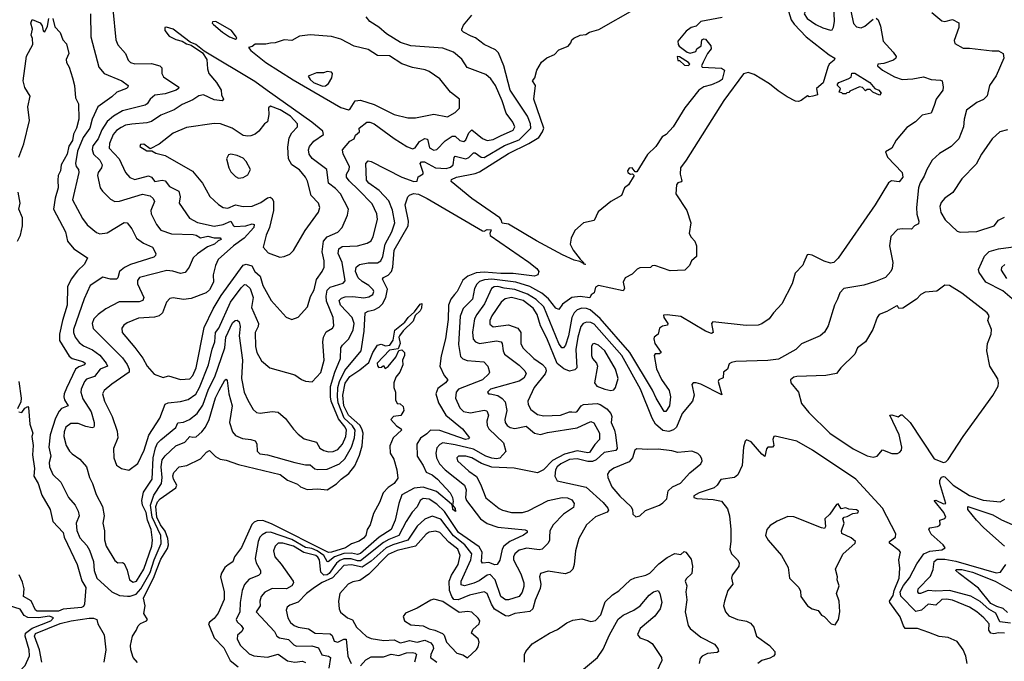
# Model space of a CAD drawing. Extents: x 1552294 to 1694791, y 811929 to 917222.
# Tile 311 of 643: x 1604141 to 1610594, y 903370 to 907577. Entities that reach past the tile are written whole.
import ezdxf

# ---------------------------------------------------------------- set-up
doc = ezdxf.new("R2010")
doc.units = 0

msp = doc.modelspace()

# ---------------------------------------------------------------- linework, layer by layer
at = {"layer": '0CON10XD'}
for points in [[(1609455, 907508.6), (1609465, 907510.8), (1609475, 907528.8), (1609480.2, 907565), (1609477.6, 907675), (1609457.8, 907825), (1609445, 907866.7), (1609435, 907852.5), (1609428.9, 907785), (1609417.3, 907752.8), (1609375, 907698.9), (1609302.5, 907655), (1609282, 907615), (1609301.4, 907585), (1609359.2, 907545), (1609405, 907524.4), (1609455, 907508.6)], [(1609559.6, 907765), (1609605, 907551.9), (1609625, 907529.4), (1609655, 907524.4), (1609680, 907535), (1609735, 907580)], [(1609171, 907661), (1609196.6, 907576.6), (1609216.5, 907546.5), (1609294.8, 907464.8), (1609446.6, 907346.6), (1609482.5, 907325), (1609479.3, 907310.7), (1609446.7, 907285), (1609436.7, 907265), (1609406.1, 907163.9), (1609363.3, 907125), (1609370, 907085), (1609340, 907075), (1609315, 907070), (1609305, 907076.7), (1609261.9, 907048.1), (1609245, 907041.5), (1609225, 907043.5), (1609171.4, 907071.4), (1609110.8, 907110.8), (1609055, 907157.1), (1608955, 907216.9), (1608915, 907231.5), (1608885, 907221.5), (1608755, 907047.2), (1608509, 906655), (1608472, 906605), (1608468.6, 906565), (1608479.5, 906520.5), (1608476.1, 906513.9), (1608455, 906506.7), (1608446.1, 906493.9), (1608441.4, 906435), (1608514.2, 906325), (1608540, 906245), (1608529.4, 906175), (1608541.1, 906151.1), (1608566, 906125), (1608576.7, 906095), (1608577.5, 906025), (1608543.6, 905996.4), (1608530, 905965), (1608500, 905935), (1608405, 905930), (1608303.9, 905966.1), (1608286.4, 905963.6), (1608275, 905951.2), (1608205, 905950), (1608187.7, 905942.3), (1608155, 905908.8), (1608110, 905885), (1608096, 905855), (1608105.5, 905815), (1608095, 905799.6), (1607935, 905833.8), (1607915, 905822.5), (1607906.2, 905785), (1607886, 905774), (1607877, 905753), (1607815, 905762.2), (1607758.9, 905755), (1607698.5, 905711.5), (1607675, 905677.1), (1607655, 905684.5), (1607607.6, 905747.6), (1607563, 905783), (1607485, 905828), (1607393.5, 905855), (1607235, 905874.7), (1607187.7, 905872.3), (1607155, 905859.8), (1607136.4, 905843.6), (1607121.3, 905815), (1607109.2, 905745), (1607046.8, 905683.2), (1607027, 905633), (1607017.8, 905447.8), (1607029.6, 905369.6), (1607045, 905353.8), (1607073.1, 905343.1), (1607183, 905333), (1607208.5, 905305), (1607218.8, 905265), (1607215, 905254.4), (1607174.4, 905215), (1607017.5, 905155), (1607002.2, 905135), (1606997.6, 905095), (1607025, 905032.5), (1607049, 905009), (1607095, 904999.5), (1607185, 905016.6), (1607202.8, 905012.8), (1607212.4, 904985), (1607202.9, 904945), (1607205, 904916.7), (1607215.3, 904895), (1607311.9, 904801.9), (1607326, 904745), (1607287.7, 904702.3), (1607265, 904697.3), (1607235, 904702.7), (1607195, 904715.1), (1607115, 904761.9), (1606995, 904790.3), (1606915, 904801.6), (1606895, 904792.7), (1606875, 904770), (1606868, 904735), (1606872.3, 904705), (1606891.9, 904665), (1606929.2, 904625), (1607056, 904526), (1607066.8, 904495), (1607062.9, 904445), (1607068.3, 904425), (1607161.2, 904305), (1607205, 904274.2), (1607275, 904249.7), (1607452.9, 904232.9), (1607466.2, 904225), (1607466.2, 904215), (1607442.2, 904197.8), (1607353.2, 904156.8), (1607313.8, 904126.2), (1607302.9, 904105), (1607287.3, 904032.7), (1607270, 904005), (1607255, 904003.3), (1607215, 904018.1), (1607173.3, 904013.3), (1607167.7, 904025), (1607171.1, 904085), (1607151.8, 904121.8), (1607017.8, 904215), (1606925, 904352.4), (1606875, 904401.2), (1606825, 904433.8), (1606785, 904438.1), (1606765, 904424.5), (1606746, 904384), (1606712.8, 904347.2), (1606673, 904287), (1606625.7, 904194.3), (1606560.2, 904169.8), (1606525, 904149.5), (1606375, 904029), (1606355, 904028.7), (1606312.4, 904042.4), (1606265, 904042.4), (1606238.2, 904031.8), (1606216.9, 904013.1), (1606168.6, 903945), (1606155, 903936.3), (1606135, 903935.1), (1606114.4, 903954.4), (1606105.1, 904035), (1606095, 904054.1), (1606081.1, 904065), (1606003.6, 904083.6), (1605934.8, 904125), (1605865, 904145.7), (1605834.8, 904145.2), (1605814.6, 904125), (1605804, 904095), (1605812.5, 904055), (1605855, 904007.7), (1605933.8, 903895), (1605935.3, 903885), (1605923.5, 903865), (1605889.2, 903845), (1605795, 903847.5), (1605746.5, 903823.5), (1605722.7, 903795), (1605714.7, 903765), (1605716.3, 903733.7), (1605690.5, 903695), (1605810.5, 903565), (1605825.5, 903535), (1605844, 903525), (1605903, 903513), (1605938.1, 903478.1), (1605955, 903470.4), (1606055, 903472.1), (1606098.2, 903458.2), (1606122, 903412), (1606164.3, 903404.3), (1606178.2, 903395), (1606166.3, 903325)], [(1604604.5, 907615), (1604606.9, 907465), (1604659.5, 907265), (1604695, 907224.5), (1604810.8, 907175), (1604850.8, 907145), (1604850, 907135), (1604840, 907125), (1604778, 907102), (1604745, 907071.2), (1604652.8, 907005), (1604614.7, 906925), (1604600.2, 906865), (1604556.1, 906805), (1604519.8, 906715), (1604506.5, 906635), (1604511.2, 906615), (1604526.4, 906595), (1604528.2, 906575), (1604487.1, 906395), (1604552.9, 906272.9), (1604582, 906232), (1604645, 906180.6), (1604665, 906172.1), (1604715, 906178.5), (1604825, 906246.7), (1604845, 906245.7), (1604875, 906205.7), (1604905.3, 906145.3), (1604951.5, 906111.5), (1605010.4, 906085), (1605032.1, 906045), (1605029.8, 906030.2), (1605019.3, 906020.7), (1604868, 905972), (1604827.7, 905952.3), (1604794.6, 905925), (1604783.8, 905885), (1604775, 905875.5), (1604735, 905876.6), (1604685, 905888), (1604602.5, 905835), (1604562.5, 905747.5), (1604494.2, 905545), (1604492.4, 905525), (1604503.9, 905495), (1604530.8, 905460.8), (1604559.3, 905439.3), (1604617.8, 905412.2), (1604665, 905377.3), (1604708.2, 905325), (1604716.1, 905305), (1604668.2, 905285), (1604631.6, 905238.4), (1604579.5, 905220.5), (1604564.6, 905205), (1604542.6, 905155), (1604541.9, 905135), (1604555, 905090.6), (1604608.4, 905005), (1604628.4, 904935), (1604628.9, 904911.1), (1604625, 904902.9), (1604615, 904900.9), (1604575, 904909.4), (1604525, 904929.7), (1604475, 904930.4), (1604443.5, 904905), (1604432.4, 904875), (1604430.7, 904845), (1604444.7, 904784.7), (1604467.7, 904747.7), (1604485, 904729.5), (1604535, 904696.5), (1604578.5, 904645), (1604597.8, 904575), (1604617.1, 904537.1), (1604640.9, 904465), (1604682.5, 904385), (1604693.8, 904325), (1604685.5, 904275), (1604696, 904225), (1604697.6, 904167.6), (1604706.5, 904125), (1604765, 904030.8), (1604785, 904015.8), (1604815, 904017.1), (1604825, 904010.6), (1604845, 903968.1), (1604861.4, 903905), (1604885, 903890.2), (1604906.1, 903895), (1604953.5, 903975), (1605007.8, 904125), (1605010.3, 904165), (1605001.8, 904235), (1604978.7, 904295), (1604968.8, 904345), (1604946.1, 904395), (1604942.1, 904425), (1604951.6, 904478.4), (1605008.4, 904565), (1605015.4, 904705), (1605029.8, 904770.2), (1605045, 904800.4), (1605065, 904823.2), (1605165, 904902.9), (1605176.2, 904933.8), (1605215, 904937.2), (1605254.2, 904955), (1605304.5, 904995.5), (1605341.3, 905048.7), (1605378.7, 905155), (1605419.7, 905235), (1605485.4, 905424.6), (1605491.2, 905495), (1605535, 905590), (1605552.5, 905605), (1605565, 905607.2), (1605579.7, 905595), (1605586.7, 905565), (1605578.5, 905505), (1605601.4, 905345), (1605595.3, 905225), (1605612.4, 905135), (1605635, 905082.9), (1605670.9, 905020.9), (1605692.6, 905002.6), (1605717.9, 904997.9), (1605795, 905008.5), (1605835, 905003.1), (1605882, 904962), (1605935, 904892.5), (1605965, 904858.6), (1606005, 904828.9), (1606085, 904807.7), (1606108.3, 904768.3), (1606135, 904753.1), (1606165, 904744.1), (1606195, 904745.3), (1606225, 904758.7), (1606257, 904795), (1606277.7, 904845), (1606282.1, 904885), (1606274, 904905), (1606230.9, 904960.9), (1606183.1, 905075), (1606176.9, 905105), (1606177.6, 905172.4), (1606206.1, 905265), (1606243.9, 905355), (1606245.3, 905425), (1606256.1, 905443.9), (1606296.9, 905485), (1606326.3, 905543.7), (1606333.8, 905585), (1606319.5, 905625), (1606242.7, 905705), (1606234.7, 905735), (1606249, 905751), (1606275, 905759), (1606325, 905761), (1606396.4, 905753.6), (1606429.8, 905760.2), (1606455, 905775.7), (1606461.5, 905795), (1606457.5, 905805), (1606429.7, 905835), (1606385, 905859.4), (1606358.4, 905885), (1606342.3, 905925), (1606345, 905953.8), (1606368.1, 905971.9), (1606425, 905981.8), (1606485, 905982.6), (1606507.7, 905995), (1606521.1, 906025), (1606535.4, 906104.6), (1606579.6, 906185), (1606600.2, 906245), (1606585, 906327.5), (1606559.6, 906389.6), (1606497, 906457), (1606430, 906505), (1606413.5, 906525), (1606409.3, 906635), (1606425, 906651.6), (1606445, 906648.1), (1606645, 906544.8), (1606725, 906515.6), (1606745, 906518.8), (1606752.7, 906547.3), (1606784.1, 906565.9), (1606785.8, 906575), (1606765.8, 906635), (1606773.3, 906645), (1606794.5, 906645.5), (1606865, 906605.7), (1606935, 906601.6), (1606965, 906609.5), (1606982.5, 906625), (1606987.7, 906672.3), (1606995, 906682.7), (1607065, 906665.3), (1607085, 906673.4), (1607115, 906703.6), (1607125, 906704.5), (1607164.5, 906675), (1607185, 906674), (1607318.6, 906751.4), (1607415, 906788.5), (1607490.2, 906865), (1607489.6, 906895), (1607468.1, 906945), (1607354.3, 907115), (1607314.1, 907275), (1607279.5, 907359.5), (1607258.6, 907378.6), (1607186, 907415), (1607128.8, 907458.8), (1607100.8, 907469.2), (1607048.8, 907495), (1607038.8, 907505), (1607038.8, 907515), (1607049.5, 907540.5), (1607105, 907606.7)], [(1604750.4, 907645), (1604770.9, 907445), (1604782.9, 907412.9), (1604835, 907356.2), (1604851.6, 907311.6), (1604866.7, 907296.7), (1604895, 907286.4), (1605005, 907289.6), (1605058.8, 907275), (1605072.1, 907262.1), (1605072.7, 907225), (1605082.6, 907202.6), (1605184, 907135), (1605182.5, 907125), (1605166, 907115), (1605095, 907089.8), (1605027.3, 907082.8), (1604996.2, 907055), (1604976.4, 907025), (1604963.7, 907016.3), (1604815, 906979.1), (1604755, 906945.3), (1604715, 906910.4), (1604678, 906855), (1604654.8, 906795.2), (1604620.8, 906749.2), (1604615.8, 906725), (1604624.8, 906694.8), (1604665.3, 906655), (1604681.5, 906625), (1604677.3, 906605), (1604655.4, 906575), (1604650.4, 906555), (1604668.5, 906475), (1604682.6, 906452.6), (1604735, 906400), (1604765, 906385.6), (1604795, 906387.8), (1604945, 906433.2), (1604995, 906421.5), (1605015.6, 906405), (1605023.3, 906385), (1605001.1, 906325), (1605002.1, 906305), (1605036.9, 906235), (1605066.6, 906196.6), (1605135, 906172.9), (1605278.3, 906168.3), (1605296.7, 906165), (1605325, 906146.7), (1605373.3, 906156.7), (1605415, 906146.8), (1605455, 906146.5), (1605461.2, 906135), (1605442.4, 906127.6), (1605416.7, 906105), (1605372.4, 906087.6), (1605305, 906042.5), (1605278.2, 906015), (1605252.5, 905955), (1605225, 905919.5), (1605195, 905912.9), (1605145, 905927.9), (1605105, 905932.5), (1604925, 905886.9), (1604912.3, 905867.7), (1604912.5, 905845), (1604954.6, 905755), (1604948.6, 905735), (1604922.9, 905727.1), (1604793.2, 905726.8), (1604705, 905681.1), (1604654.6, 905645), (1604627.5, 905615), (1604616.2, 905585), (1604622.6, 905552.6), (1604815, 905360.4), (1604845.2, 905315.2), (1604857.6, 905285), (1604857.2, 905265), (1604745, 905188.2), (1604694.2, 905145.8), (1604683.8, 905125), (1604697.2, 905075), (1604746.2, 904975), (1604779.9, 904879.9), (1604782.9, 904835), (1604756, 904765), (1604758.6, 904705), (1604775, 904656.7), (1604807.5, 904635), (1604855, 904623.8), (1604915, 904668), (1604955.9, 904754.1), (1604986.6, 904853.4), (1605059.1, 904965), (1605093.8, 905056.2), (1605114.7, 905065.3), (1605195, 905072.7), (1605245, 905086.7), (1605295, 905122.5), (1605319.5, 905165), (1605378.8, 905315), (1605402.5, 905417.5), (1605420, 905465), (1605423.7, 905525), (1605445.6, 905555), (1605522.2, 905725), (1605591.8, 905818.2), (1605615, 905840.3), (1605625, 905839.3), (1605650.2, 905815), (1605670.7, 905755), (1605659.4, 905689.4), (1605705.4, 905585), (1605703.8, 905565), (1605684.7, 905525), (1605686, 905435), (1605695.3, 905395.3), (1605725, 905339.2), (1605780, 905295), (1605945, 905249.5), (1605987.3, 905217.3), (1606015, 905206.9), (1606057, 905203), (1606115, 905263.8), (1606136.8, 905345), (1606128.6, 905465), (1606131.8, 905495), (1606150.2, 905529.8), (1606190, 905555), (1606199.8, 905570.2), (1606194.6, 905625), (1606151, 905731), (1606148.3, 905765), (1606156.4, 905803.6), (1606175, 905822.9), (1606260, 905850), (1606274.7, 905865.3), (1606255.2, 905985.2), (1606227.9, 906045), (1606233.3, 906075), (1606255, 906089.5), (1606355.3, 906094.7), (1606418.8, 906111.2), (1606445, 906127.1), (1606458.2, 906155), (1606485, 906267.5), (1606482.3, 906305), (1606450.1, 906370.1), (1606361.8, 906461.8), (1606299.9, 906519.9), (1606282.8, 906545), (1606283.2, 906565), (1606300.3, 906595), (1606303.2, 906615), (1606261.2, 906695), (1606256.3, 906723.7), (1606305, 906781.2), (1606333.3, 906795), (1606340.6, 906819.4), (1606367.7, 906842.3), (1606366, 906865), (1606415.4, 906904.6), (1606435, 906905.9), (1606465, 906894.3), (1606595, 906797), (1606678, 906745), (1606715, 906730.9), (1606732.6, 906737.4), (1606761, 906779), (1606795, 906797.2), (1606813, 906793), (1606826.5, 906736.5), (1606855, 906721.5), (1606875, 906725.6), (1606928.4, 906781.6), (1606975, 906813.9), (1606995, 906812.9), (1607025, 906783.8), (1607052.4, 906777.6), (1607065, 906788.6), (1607085.2, 906834.8), (1607105, 906854.7), (1607175, 906798.7), (1607205, 906785.5), (1607245, 906790.7), (1607292.9, 906815), (1607375, 906853.1), (1607386.1, 906875), (1607373.3, 906905), (1607329.2, 906965), (1607303.2, 907045), (1607259.1, 907145), (1607228.3, 907188.3), (1607195, 907216.9), (1607074.1, 907264.1), (1607038.7, 907318.7), (1606982.9, 907365), (1606915, 907390.6), (1606705, 907404.5), (1606636.3, 907426.3), (1606545, 907484.5), (1606495, 907527.5), (1606436, 907566), (1606410.8, 907595)], [(1607845, 905972.5), (1607838.8, 905976.2), (1607836.3, 905977.7), (1607812.1, 905992.1), (1607775, 906000.2), (1607698.4, 906035), (1607527.4, 906127.4), (1607345, 906237.3), (1607302.6, 906242.6), (1607297.4, 906265), (1607287.4, 906277.4), (1607103.5, 906403.5), (1606969.7, 906515), (1606971, 906529), (1607004.4, 906545), (1607125, 906568.7), (1607155, 906580.3), (1607345, 906700.3), (1607478.2, 906765), (1607542.7, 906805), (1607568.3, 906841.7), (1607575.3, 906864.7), (1607510.1, 907055), (1607521.4, 907145), (1607502.5, 907175), (1607518, 907195), (1607530.6, 907245), (1607561.4, 907298.6), (1607595, 907327.5), (1607645, 907348.8), (1607675, 907378.8), (1607735.8, 907404.2), (1607753.3, 907425), (1607760, 907445), (1607773.3, 907455), (1607815, 907474.3), (1607850.3, 907479.7), (1607874.8, 907495.2), (1607936.8, 907513.2), (1608175, 907647.9)], [(1610120, 907625), (1610185, 907568.8), (1610205, 907566), (1610255, 907578.8), (1610295.7, 907555.7), (1610295.7, 907525), (1610265, 907440), (1610270.6, 907420.6), (1610325, 907389.2), (1610365, 907390.8), (1610515, 907371.8), (1610555, 907371.8), (1610586, 907356), (1610590.5, 907325), (1610540.8, 907209.2), (1610497.5, 907145), (1610482.5, 907077.5), (1610456.6, 907053.4), (1610412.9, 907035), (1610347.2, 906982.8), (1610330, 906925), (1610325.9, 906874.1), (1610296.2, 906795), (1610245, 906744.5), (1610169.4, 906700.6), (1610121.4, 906655), (1610086.7, 906595), (1610069.8, 906550.2), (1610042.3, 906507.7), (1610030.6, 906475), (1610017.9, 906345), (1610021.3, 906301.3), (1610034.5, 906255), (1610032.5, 906237.5), (1610004.4, 906225.6), (1609985, 906202.9), (1609925, 906206.4), (1609895, 906201.1), (1609850, 906155), (1609840.8, 906095), (1609864.3, 905985), (1609859.4, 905945), (1609849.2, 905925), (1609815, 905886.2), (1609750.5, 905859.5), (1609674.3, 905835.7), (1609541.2, 905815), (1609516, 905785), (1609500, 905745), (1609480, 905705), (1609440.3, 905569.7), (1609415, 905528.8), (1609386.2, 905505), (1609265, 905452.5), (1609226.7, 905415), (1609115, 905351.9), (1609045, 905342.2), (1608833.9, 905336.1), (1608805, 905330), (1608790, 905320), (1608780, 905285), (1608753.8, 905265), (1608751.2, 905228.8), (1608723.9, 905216.1), (1608718.8, 905205), (1608741.7, 905118.3), (1608605, 905186.7), (1608575, 905196.1), (1608554, 905195), (1608546.7, 905185), (1608560.9, 905115), (1608550, 905075), (1608483.3, 904995), (1608445.8, 904905), (1608425, 904888), (1608395, 904877.3), (1608355, 904884.3), (1608308.4, 904925), (1608286.8, 904965), (1608209.8, 905155), (1608087.4, 905375), (1607905, 905579.8), (1607885, 905592.1), (1607855, 905594.1), (1607834.8, 905585.2), (1607818.8, 905565), (1607797.9, 905495), (1607786, 905415), (1607791.5, 905295), (1607778.1, 905281.9), (1607745, 905272.4), (1607706.9, 905286.9), (1607663, 905323), (1607595, 905487.9), (1607555, 905569.1), (1607531.9, 905645), (1607505, 905686.1), (1607439.7, 905735), (1607364.8, 905755.2), (1607322.3, 905747.7), (1607296.6, 905725), (1607234.1, 905635), (1607221.3, 905605), (1607221.6, 905581.6), (1607245, 905563.3), (1607345, 905577.2), (1607405.5, 905555), (1607425.9, 905525), (1607425.9, 905455), (1607439.3, 905425), (1607511.2, 905355), (1607567.3, 905317.3), (1607586.9, 905295), (1607591.1, 905275), (1607585.4, 905255), (1607512.1, 905165), (1607470.8, 905075), (1607472.5, 905055), (1607491.1, 905021.1), (1607535, 904989.5), (1607575, 904980), (1607685, 904983.6), (1607745, 905005.9), (1607760, 905005)], [(1608745, 907591.6), (1608605, 907563.9), (1608575, 907534.5), (1608541.4, 907525), (1608509.1, 907500.9), (1608454.6, 907435.4), (1608455.4, 907415), (1608463.3, 907403.3), (1608514.5, 907364.5), (1608535, 907357.5), (1608572, 907368), (1608578, 907385), (1608606.7, 907405), (1608612.2, 907445), (1608625, 907451.9), (1608635, 907448.1), (1608670, 907405), (1608672.9, 907385), (1608648.9, 907355), (1608620.6, 907299.4), (1608610, 907275), (1608612.9, 907265), (1608741.3, 907258.7), (1608760.6, 907245), (1608744.3, 907185.7), (1608725, 907170.8), (1608675, 907150), (1608625, 907136.2), (1608592, 907115), (1608501.2, 906998.8), (1608424, 906875), (1608378, 906825), (1608351.3, 906808.7), (1608310, 906745), (1608255, 906692.5), (1608185, 906580), (1608175, 906580), (1608155, 906606), (1608135, 906603.3), (1608124.4, 906585.6), (1608126.7, 906575), (1608145, 906563.3), (1608156.7, 906566.7), (1608167.5, 906555), (1608131.2, 906495), (1608104, 906475), (1608084, 906425), (1608015, 906384.2), (1607932.4, 906317.6), (1607905, 906259.5), (1607835, 906245.6), (1607779.2, 906195), (1607754.5, 906145), (1607748.9, 906105), (1607769.1, 906065), (1607815, 906007.1), (1607835.6, 905985), (1607836.3, 905977.7), (1607836.4, 905976.4), (1607838.8, 905976.2), (1607850, 905975), (1607845, 905972.5)], [(1604134.1, 906675), (1604166.8, 906763.2), (1604205.4, 906915), (1604194.3, 907005), (1604208.9, 907075), (1604175, 907131.2), (1604162.6, 907175), (1604180, 907305), (1604185, 907338), (1604225.8, 907414.2), (1604225, 907452.5), (1604215.7, 907475), (1604224.4, 907515), (1604213.8, 907555), (1604222.5, 907577.5), (1604276, 907556), (1604287.5, 907537.5), (1604294.4, 907504.4), (1604305, 907497.5), (1604323.3, 907535), (1604332.5, 907585)], [(1604357.5, 907585), (1604370.5, 907530.5), (1604405, 907493.8), (1604423.8, 907445), (1604448.3, 907418.3), (1604462, 907355), (1604445.6, 907315), (1604446.8, 907296.8), (1604464.2, 907265), (1604486.9, 907195), (1604500, 907145), (1604505.4, 907065.4), (1604526.2, 907026.2), (1604528, 906925), (1604512.3, 906865), (1604492.6, 906827.4), (1604486.2, 906785), (1604462.5, 906747.5), (1604451, 906695), (1604412.7, 906625), (1604407.1, 906585), (1604393.2, 906555), (1604391.6, 906525), (1604392.7, 906475), (1604372.9, 906407.1), (1604361.9, 906335), (1604440.8, 906185), (1604455, 906124.3), (1604495.4, 906075.4), (1604586.2, 906015), (1604566.5, 905975), (1604519.4, 905930.6), (1604478.9, 905875), (1604453.6, 905826.4), (1604452, 905705), (1604421.2, 905605), (1604402.5, 905515), (1604402.7, 905472.7), (1604465, 905370), (1604485, 905354.7), (1604555, 905335.7), (1604570.9, 905325), (1604566.5, 905313.5), (1604529.1, 905300.9), (1604505.4, 905285), (1604448.3, 905161.7), (1604431.6, 905125), (1604429.3, 905105), (1604434.3, 905084.3), (1604457.8, 905045), (1604415, 905028), (1604399.2, 905010.8), (1604376, 904965), (1604340.2, 904855), (1604332.8, 904775), (1604344.2, 904715), (1604334.7, 904674.7), (1604335.8, 904645), (1604356.9, 904595), (1604410.4, 904545), (1604461.5, 904445), (1604503.6, 904395), (1604522.9, 904355), (1604530.4, 904325), (1604511.9, 904275), (1604515, 904228), (1604535, 904180), (1604579.7, 904129.7), (1604598.3, 904098.3), (1604625.2, 904025.2), (1604628.4, 903965), (1604646.1, 903915), (1604745, 903826.2), (1604795, 903801.9), (1604848.2, 903798.2), (1604865, 903797.7), (1604905, 903810.7), (1604935, 903845.6), (1604996.8, 903953.2), (1605021.1, 904035), (1605067.8, 904142.2), (1605065.5, 904195), (1605008.5, 904315), (1604998.2, 904395), (1605019.6, 904460.4), (1605070, 904535), (1605074.6, 904575), (1605067.4, 904645), (1605075, 904691.8), (1605093.1, 904716.9), (1605165, 904783.6), (1605222.1, 904807.9), (1605255, 904844.1), (1605275, 904839.4), (1605297, 904843), (1605335, 904875.4), (1605357.9, 904905), (1605383.3, 904955), (1605425, 905096.9), (1605447.2, 905145), (1605485, 905213.8), (1605495, 905220), (1605500.8, 905210.8), (1605510.9, 905125), (1605532.6, 905045), (1605515.8, 904935), (1605535.2, 904875.2), (1605555, 904850.8), (1605601.5, 904831.5), (1605655.3, 904825.3), (1605684, 904815), (1605695.5, 904795.5), (1605697, 904747), (1605715, 904731.2), (1605765, 904724.7), (1605945, 904672.8), (1606015, 904658.2), (1606045, 904657.7), (1606075, 904633.1), (1606095, 904627.5), (1606155, 904631.1), (1606235.8, 904664.2), (1606271.7, 904698.3), (1606315.8, 904774.2), (1606335.9, 904835), (1606339.7, 904885), (1606322.7, 904915), (1606267.8, 904965), (1606247, 905015), (1606228.7, 905065), (1606223.9, 905105), (1606225.7, 905165), (1606237.1, 905205), (1606272.6, 905277.4), (1606378.7, 905405), (1606398.8, 905535), (1606405, 905654.3), (1606424, 905666), (1606465, 905675.2), (1606496.9, 905693.1), (1606518.8, 905715), (1606541.5, 905755), (1606550.8, 905810.8), (1606519.5, 905875), (1606524.1, 905885.9), (1606555, 905901.8), (1606577.7, 905925), (1606586, 905954), (1606595.2, 906064.8), (1606687.9, 906225), (1606689.8, 906255), (1606666.9, 906363.1), (1606684.3, 906415), (1606695, 906426.7), (1606721.9, 906438.1), (1606755, 906432.5), (1606812.4, 906405), (1607175, 906193.4), (1607185, 906190), (1607205, 906200.3), (1607230, 906200), (1607221.6, 906175), (1607225, 906161.1), (1607478.1, 905988.1), (1607529.7, 905945), (1607542.5, 905925), (1607536.1, 905903.9), (1607515, 905896.4), (1607375, 905912.3), (1607295, 905912.2), (1607185, 905922.6), (1607131.7, 905918.3), (1607077.8, 905895), (1607045, 905869.2), (1607008.8, 905795), (1606990, 905775), (1606967.3, 905745), (1606951.4, 905705), (1606947.9, 905612.1), (1606932.1, 905485), (1606904, 905374), (1606894.6, 905305), (1606923.5, 905243.5), (1606947.1, 905215), (1606931.9, 905195), (1606881.7, 905158.3), (1606868.5, 905125), (1606884.7, 905065), (1606933.6, 904983.6), (1607043.1, 904895), (1607088.1, 904835), (1607082, 904828), (1607062, 904825), (1606895, 904883.1), (1606832.2, 904885), (1606809, 904861), (1606767, 904833), (1606743, 904795), (1606745.2, 904715.2), (1606785, 904654), (1606805, 904610), (1606845, 904592.5), (1606879.7, 904565), (1606961.1, 904475), (1606977, 904445), (1606981.8, 904418.2), (1606977.5, 904395), (1606995, 904371.2), (1606996.8, 904353.2), (1606980.4, 904365), (1606978.3, 904388.3), (1606970.5, 904400.5), (1606872.8, 904482.8), (1606785, 904511.4), (1606726.5, 904505), (1606645, 904462.2), (1606624.7, 904405), (1606602.7, 904295), (1606576.1, 904233.9), (1606496.1, 904183.9), (1606375, 904078.1), (1606355, 904069.9), (1606315, 904079.6), (1606265, 904077.6), (1606205, 904054.3), (1606163.4, 904023.4), (1606155, 904025.4), (1606133.9, 904065), (1606091, 904095), (1606055, 904109), (1606015, 904115.5), (1605925, 904169.2), (1605785, 904216.8), (1605755.5, 904214.5), (1605729.8, 904200.2), (1605715.5, 904184.5), (1605703, 904155), (1605684.7, 904045), (1605690.7, 904015), (1605720, 903965), (1605720, 903945), (1605706.7, 903933.3), (1605645, 903907.9), (1605615, 903874.4), (1605598.9, 903835), (1605586.6, 903756.6), (1605584.3, 903695), (1605560.6, 903645), (1605565, 903628.5), (1605592.9, 903605), (1605604.5, 903585), (1605595.6, 903565), (1605567.4, 903542.6), (1605566.8, 903515), (1605588.4, 903475), (1605645, 903418.8), (1605675.2, 903405.2), (1605765, 903398.3), (1605835, 903417.3), (1605895, 903373.2), (1605944.8, 903365.3), (1605995, 903370.4), (1606013.3, 903363.3)], [(1605195, 905218.2), (1605255, 905222.2), (1605275, 905243.5), (1605297.5, 905295), (1605350.7, 905559.3), (1605409, 905681), (1605460.8, 905769.3), (1605605, 905966.5), (1605625.8, 905974.2), (1605662.1, 905962.1), (1605680.9, 905925), (1605716.3, 905896.3), (1605733.4, 905835), (1605788.2, 905735), (1605887.6, 905627.6), (1605925, 905611.2), (1605965, 905626), (1606026.6, 905693.4), (1606046.9, 905763.1), (1606070, 905805), (1606086.2, 905873.8), (1606123.6, 905925), (1606135.4, 905955), (1606137.3, 905995), (1606123.5, 906055), (1606131.4, 906125), (1606155, 906153.3), (1606225.3, 906184.7), (1606255.3, 906214.7), (1606289.4, 906295), (1606295.5, 906335), (1606243.1, 906435), (1606211, 906471), (1606165.3, 906505.3), (1606153.6, 906595), (1606057.7, 906667.7), (1606038.6, 906695), (1606033.9, 906723.9), (1606039.5, 906745), (1606068.8, 906781.2), (1606131.1, 906825), (1606126.7, 906845), (1606054.4, 906905), (1605762.8, 907112.8), (1605681.1, 907171.1), (1605350.4, 907370.4), (1605295, 907414.4), (1605259.1, 907429.1), (1605146.2, 907515), (1605102.7, 907527.3), (1605092.5, 907525), (1605091.2, 907505), (1605119.7, 907469.7), (1605165, 907447.1), (1605205.6, 907435.6), (1605235, 907417.5), (1605265, 907410), (1605339.7, 907359.7), (1605367.5, 907315), (1605370.8, 907255), (1605380.6, 907225), (1605430, 907165), (1605461.5, 907115), (1605464.4, 907085), (1605476, 907055), (1605467.5, 907045), (1605415, 907052.5), (1605345, 907084), (1605315, 907076.7), (1605275, 907051.2), (1605205, 907021.5), (1605154, 906986), (1605065, 906951.1), (1605005, 906909.2), (1604975, 906900.5), (1604875, 906892.4), (1604835, 906884.3), (1604805, 906870.7), (1604775, 906850), (1604753.8, 906825), (1604729.7, 906765), (1604728.2, 906735), (1604792.8, 906665), (1604834.1, 906574.1), (1604862.1, 906542.1), (1604895, 906528.7), (1604985, 906553.1), (1605003.6, 906545), (1605026.9, 906516.9), (1605075, 906524.7), (1605095, 906520), (1605122.9, 906482.9), (1605183.5, 906453.5), (1605191.5, 906415), (1605185.7, 906375), (1605254.4, 906275), (1605305, 906246.3), (1605415, 906222.4), (1605475, 906234.4), (1605525, 906255.7), (1605541.8, 906225), (1605551.2, 906221.2), (1605623.9, 906226.1), (1605665, 906239.3), (1605676.5, 906235), (1605674.7, 906215), (1605611.2, 906145), (1605542.3, 906095), (1605441.9, 906005), (1605423.1, 905965), (1605407.8, 905905), (1605410, 905855), (1605383.8, 905805), (1605362, 905785), (1605265, 905748.5), (1605215, 905742.3), (1605147, 905753), (1605125, 905748.1), (1605102.2, 905725), (1605077.7, 905655), (1605054.8, 905635.2), (1605025, 905626.8), (1604919.7, 905620.3), (1604845, 905590.4), (1604822.2, 905575), (1604810, 905555), (1604812.7, 905525), (1604895, 905427.7), (1604948.6, 905358.6), (1604976, 905305), (1605023.1, 905253.1), (1605081.2, 905231.2), (1605115, 905241.9), (1605195, 905218.2)], [(1605555, 907450), (1605563.3, 907455), (1605560, 907465), (1605530, 907505), (1605426, 907565), (1605405, 907563.3), (1605402.2, 907555), (1605410, 907545), (1605470, 907495), (1605515, 907465.4), (1605555, 907450)], [(1609755, 907586), (1609766.6, 907576.6), (1609782.2, 907535), (1609800, 907435), (1609865.7, 907365), (1609886, 907335), (1609884, 907325), (1609868.7, 907311.3), (1609805, 907290), (1609764.2, 907285.8), (1609763.8, 907275), (1609796.2, 907245), (1609875, 907202.9), (1609925, 907185.6), (1609995, 907188.6), (1610065, 907203.3), (1610115, 907185.8), (1610175, 907181.2), (1610185.7, 907175.7), (1610194.2, 907135), (1610191.4, 907115), (1610148, 907055), (1610134.5, 907015), (1610115, 906964), (1610055, 906950.6), (1610012.6, 906907.4), (1609955, 906869.5), (1609885, 906786), (1609856.7, 906735), (1609815, 906710), (1609827.8, 906675), (1609925.3, 906575), (1609930, 906545), (1609905, 906514.3), (1609855, 906519.7), (1609835, 906507.3), (1609747.3, 906362.7), (1609505, 906013.7), (1609476.2, 905985), (1609455, 905980), (1609413.6, 905993.6), (1609335, 906033.9), (1609311.7, 906038.3), (1609302, 906035), (1609279.2, 905985), (1609273.3, 905966.7), (1609224, 905915), (1609204, 905845), (1609135.5, 905714.5), (1609081.2, 905655), (1609053.8, 905615), (1609005, 905582.9), (1608980, 905575), (1608902.6, 905572.6), (1608684.4, 905595.6), (1608675.8, 905584.2), (1608685.8, 905525), (1608675, 905519.2), (1608635, 905534.6), (1608475, 905631.1), (1608385, 905642.9), (1608360.9, 905639.1), (1608361.9, 905625), (1608388.1, 905585), (1608386.2, 905575), (1608352.9, 905567.1), (1608333.3, 905555), (1608325.7, 905514.3), (1608300, 905495), (1608296.1, 905483.9), (1608303.3, 905455), (1608344.3, 905395), (1608335, 905385.7), (1608305, 905386.7), (1608299.5, 905375), (1608315, 905288), (1608347.7, 905217.7), (1608396.4, 905145), (1608406.2, 905105), (1608399.7, 905045), (1608375, 905008), (1608365, 905007.5), (1608311.6, 905095), (1608288.9, 905148.9), (1608139.2, 905395), (1607945, 905618.8), (1607880.4, 905675), (1607855, 905684.4), (1607825, 905686.4), (1607795.5, 905674.5), (1607774.2, 905655), (1607760, 905625), (1607737.7, 905505), (1607717.8, 905442.2), (1607705, 905424.5), (1607695, 905426.4), (1607675, 905453.8), (1607615, 905597.3), (1607576.9, 905695), (1607525, 905742.2), (1607468.1, 905778.1), (1607385, 905806.9), (1607315.7, 905815.7), (1607275, 905827.5), (1607249.4, 905825), (1607233.7, 905815), (1607188.1, 905715), (1607136.2, 905645), (1607122.3, 905615), (1607107.4, 905527.4), (1607112.6, 905482.6), (1607127.1, 905465), (1607155, 905453.8), (1607265, 905471.1), (1607295.3, 905465.3), (1607303.3, 905453.3), (1607308.7, 905405), (1607317.9, 905385), (1607415, 905312.7), (1607450.4, 905275), (1607459.6, 905255), (1607445, 905226.9), (1607415, 905207.4), (1607225.6, 905155), (1607206, 905135), (1607213.3, 905125), (1607225, 905122.9)], [(1606735, 906934.4), (1606855, 906957.1), (1606945, 906940), (1606995, 906967.5), (1607022.7, 906997.3), (1607023.8, 907055), (1606965, 907102.5), (1606895, 907190), (1606825, 907238), (1606799.1, 907249.1), (1606715, 907263.5), (1606645, 907287.3), (1606565, 907339.7), (1606485, 907342), (1606425, 907381.1), (1606333.6, 907403.6), (1606245, 907448.1), (1606185, 907465.6), (1606045, 907478), (1605975, 907468.1), (1605925, 907440), (1605875, 907444.2), (1605815, 907424.3), (1605785, 907423.8), (1605755, 907415.7), (1605684.1, 907415.9), (1605665, 907401.2), (1605640, 907395), (1605655.7, 907375), (1605755, 907297.1), (1605932.1, 907182.1), (1606245, 907000.1), (1606296, 906985), (1606307.6, 906992.4), (1606340.5, 907045), (1606375, 907050.3), (1606465, 907020.8), (1606595, 906955.6), (1606685, 906934.4), (1606735, 906934.4)], [(1608525, 907277.5), (1608532.5, 907285), (1608525, 907295.8), (1608465, 907332.5), (1608450, 907335), (1608455, 907310), (1608465, 907310), (1608498.3, 907278.3), (1608525, 907277.5)], [(1606125, 907141.4), (1606145, 907144.2), (1606165, 907157.5), (1606186.7, 907195), (1606190, 907225), (1606185, 907232.5), (1606155, 907236.2), (1606131.7, 907228.3), (1606085, 907229.4), (1606032.5, 907207.5), (1606044.5, 907185), (1606065.8, 907165), (1606125, 907141.4)], [(1609775, 907082.5), (1609731.7, 907101.7), (1609715, 907120), (1609695, 907120), (1609685, 907110), (1609665, 907132.5), (1609645, 907136.7), (1609581.7, 907108.3), (1609575, 907100), (1609561.7, 907098.3), (1609555, 907090), (1609535, 907090), (1609528.3, 907098.3), (1609511.7, 907101.7), (1609520, 907125), (1609500, 907145), (1609500, 907155), (1609510, 907165), (1609571.7, 907188.3), (1609589.3, 907200.7), (1609593.8, 907226.2), (1609613.6, 907226.4), (1609711.9, 907165), (1609746.1, 907126.1), (1609772.5, 907115), (1609787.5, 907095), (1609775, 907082.5)], [(1605845, 906020), (1605875, 906024.2), (1605910.9, 906039.1), (1605935.4, 906064.6), (1606012.7, 906195), (1606100, 906315), (1606108.9, 906345), (1606100, 906375), (1606052.1, 906425), (1606027.1, 906517.1), (1606014.2, 906544.2), (1605975, 906592.1), (1605924, 906625), (1605903.3, 906665), (1605898.7, 906741.3), (1605907.8, 906802.2), (1605924, 906836), (1605962.5, 906875), (1605962.5, 906895), (1605915, 906944.6), (1605847.5, 906985), (1605785, 907010), (1605770.7, 906999.3), (1605773.3, 906955), (1605765, 906907.5), (1605745, 906893.3), (1605708.8, 906845), (1605683.4, 906826.6), (1605655, 906815.6), (1605635, 906812.5), (1605605, 906818.5), (1605532.9, 906865), (1605457, 906893), (1605415.5, 906895.5), (1605235, 906869.7), (1605147.5, 906832.5), (1605055, 906760), (1604995, 906730), (1604955, 906760), (1604932.3, 906757.7), (1604927.5, 906745), (1604975, 906716.7), (1605007, 906717), (1605032.7, 906702.7), (1605095, 906685.7), (1605273.8, 906583.8), (1605339.5, 906505), (1605387.9, 906417.9), (1605444.2, 906365), (1605475, 906345.5), (1605505, 906340.4), (1605555, 906363.9), (1605605, 906351.8), (1605665, 906354.2), (1605721, 906379), (1605765, 906409.6), (1605782.7, 906412.7), (1605796.5, 906405), (1605805, 906383.8), (1605804.3, 906325), (1605778.8, 906215), (1605756.2, 906165), (1605736.7, 906085), (1605768.3, 906048.3), (1605845, 906020)], [(1610615, 906855.8), (1610565, 906842.5), (1610514, 906795), (1610444.2, 906695), (1610410, 906630), (1610315, 906532.9), (1610256.2, 906443.8), (1610205, 906405.7), (1610181.2, 906378.8), (1610172.1, 906352.1), (1610178, 906312), (1610207.1, 906265), (1610285, 906190.8), (1610305, 906184.2), (1610415, 906188.1), (1610527.5, 906225), (1610555, 906262.5), (1610595, 906281.2)], [(1605575, 906538.8), (1605605, 906541.2), (1605635, 906560), (1605654, 906595), (1605625, 906648), (1605605, 906668.1), (1605565, 906686.7), (1605525, 906695.7), (1605509.5, 906690.5), (1605496.1, 906663.9), (1605510.8, 906605), (1605525, 906580), (1605555, 906548.8), (1605575, 906538.8)], [(1604125.9, 906125), (1604145.2, 906165), (1604159.2, 906225), (1604158.6, 906278.6), (1604135.5, 906335), (1604143.2, 906375), (1604130.9, 906445)], [(1610425, 905940), (1610464, 906026), (1610495, 906056.6), (1610555, 906074.3), (1610735, 906098.8)], [(1610646, 905746), (1610585, 905798.9), (1610472.5, 905855), (1610428.5, 905918.5), (1610425, 905940)], [(1610611.1, 905881.1), (1610575.4, 905935), (1610577.5, 905955), (1610597.9, 905972.1)], [(1610195, 904674.8), (1610211.3, 904678.7), (1610226.2, 904693.8), (1610325.2, 904845), (1610517.9, 905112.1), (1610553, 905175), (1610556.7, 905196.7), (1610552.2, 905222.2), (1610499.5, 905305), (1610478.9, 905405), (1610483.1, 905455), (1610507.8, 905515), (1610510.5, 905545), (1610485.7, 905605), (1610493.8, 905635), (1610481.9, 905655), (1610315, 905784.4), (1610233.9, 905833.9), (1610204.2, 905835.8), (1610152.3, 905797.7), (1610075, 905791.1), (1610047.5, 905775), (1610019.2, 905745), (1609930, 905685), (1609903, 905683), (1609895, 905700), (1609885, 905698.8), (1609825, 905664.3), (1609774, 905645), (1609760, 905625), (1609732.9, 905545), (1609685, 905464), (1609631.4, 905425), (1609614.2, 905385), (1609523.3, 905295), (1609495, 905256.9), (1609425, 905243.1), (1609235, 905238.5), (1609215, 905234.2), (1609192, 905215), (1609195.7, 905195), (1609245.8, 905135), (1609265, 905060.8), (1609312, 905002), (1609451.4, 904865), (1609603.1, 904763.1), (1609695, 904718.1), (1609735, 904708), (1609760, 904715), (1609795, 904756), (1609856.6, 904733.4), (1609893.2, 904733.2), (1609909.5, 904740.5), (1609920, 904755), (1609922.1, 904775), (1609905.2, 904855), (1609844, 904985), (1609856.8, 904986.8), (1609897.5, 904972.5), (1609915, 904986.7), (1609924.1, 904985.9), (1609976.7, 904935), (1610135, 904697.1), (1610195, 904674.8)], [(1604913.3, 903363.3), (1604885, 903396.2), (1604868.3, 903445), (1604866.9, 903475), (1604880.5, 903535), (1604905, 903572.5), (1604916.7, 903603.3), (1604931.5, 903618.5), (1604972, 903635), (1604979.2, 903645), (1604954.2, 903684.2), (1604962.4, 903735), (1604953.2, 903785), (1605023.1, 903926.9), (1605037.3, 903967.3), (1605065, 904039.5), (1605109.5, 904110.5), (1605116.9, 904135), (1605112.6, 904175), (1605094.2, 904224.2), (1605063.6, 904265), (1605039.2, 904315), (1605033.1, 904385), (1605044.6, 904415), (1605061.3, 904435), (1605165, 904507.1), (1605170.5, 904525), (1605147.8, 904565), (1605144, 904586), (1605151.9, 904608.1), (1605185, 904645.6), (1605236.1, 904653.9), (1605325, 904698.5), (1605365, 904742.5), (1605385, 904752), (1605424, 904714), (1605454.7, 904694.7), (1605495, 904690), (1605575, 904659.6), (1605848, 904595), (1605895, 904557.5), (1605962.1, 904532.1), (1605981.2, 904515), (1606025, 904496.5), (1606095, 904501.1), (1606156.3, 904493.7), (1606216.8, 904533.2), (1606248, 904565), (1606298.6, 904601.4), (1606337.3, 904652.7), (1606368.5, 904721.5), (1606386, 904784), (1606391.2, 904865), (1606383.7, 904895), (1606369.3, 904919.3), (1606295.2, 904985), (1606265, 905046.2), (1606258.4, 905115), (1606275, 905192.9), (1606305, 905238.2), (1606369.5, 905280.5), (1606429.9, 905330.1), (1606455.9, 905394.1), (1606485, 905444), (1606509.2, 905449.2), (1606537.7, 905437.7), (1606567.5, 905442.5), (1606589.3, 905475), (1606598.8, 905541.2), (1606665.9, 905594.1), (1606686.2, 905623.8), (1606728.3, 905661.7), (1606765, 905712.5), (1606776.2, 905716.2), (1606774.5, 905685), (1606765, 905668.1), (1606732, 905638), (1606720, 905600), (1606653, 905537), (1606630, 905505), (1606625.5, 905495), (1606633.8, 905455), (1606620.7, 905419.3), (1606565, 905410), (1606482.9, 905325), (1606485, 905307.5), (1606495, 905297.5), (1606511.7, 905298.3), (1606525, 905310), (1606535, 905290), (1606555, 905303.3), (1606606.4, 905363.6), (1606625, 905407.5), (1606645, 905413.3), (1606663.3, 905395), (1606663.3, 905375), (1606650, 905345), (1606652.5, 905315), (1606632.5, 905265), (1606606.4, 905233.6), (1606592.5, 905195), (1606592.5, 905165), (1606603.3, 905135), (1606603.6, 905083.6), (1606615, 905060), (1606635, 905057.5), (1606655, 905040), (1606658.8, 905015), (1606639.2, 904980.8), (1606590, 904975), (1606572.5, 904955), (1606610, 904915), (1606641.2, 904895), (1606643.8, 904885), (1606587.5, 904835), (1606566.2, 904783.8), (1606569.2, 904735), (1606592.5, 904695), (1606613.5, 904625), (1606618.1, 904571.9), (1606595.8, 904535), (1606555, 904510.5), (1606522.2, 904475), (1606499.1, 904410.9), (1606460.5, 904339.5), (1606436.7, 904265), (1606418, 904235), (1606410, 904195), (1606395, 904176.7), (1606365, 904158.1), (1606315, 904140.9), (1606276.2, 904115), (1606185, 904085.2), (1606165, 904083.7), (1605791.1, 904271.1), (1605735, 904293), (1605697.8, 904292.2), (1605676.5, 904283.5), (1605662.5, 904267.5), (1605595, 904115.8), (1605548.1, 904055), (1605538.1, 904021.9), (1605506.4, 904003.6), (1605485, 903986.2), (1605462.7, 903947.3), (1605457.1, 903925), (1605481.9, 903825), (1605481.4, 903775), (1605440.6, 903685), (1605415, 903650.8), (1605385, 903628), (1605379.2, 903615), (1605381.9, 903605), (1605415.4, 903525), (1605479.6, 903459.6), (1605519.4, 903375), (1605573.1, 903333.1)], [(1608014.2, 905145.8), (1608035, 905151.2), (1608046, 905165), (1608064.2, 905225), (1608046.2, 905285), (1607975, 905406.2), (1607935, 905442.5), (1607905, 905454.3), (1607895, 905449.2), (1607888.5, 905435), (1607889.5, 905375), (1607895.5, 905355.5), (1607922, 905325), (1607926.7, 905305), (1607907.5, 905195), (1607924.3, 905175), (1607975, 905154.6), (1608014.2, 905145.8)], [(1604134, 905205), (1604150.6, 905095), (1604148.5, 905071.5), (1604126.2, 905026.2)], [(1607225, 905122.9), (1607275, 905112.9), (1607303.7, 905093.7), (1607322.4, 905072.4), (1607333.8, 905015), (1607320.9, 904955), (1607322.8, 904935), (1607336, 904916), (1607355, 904903.7), (1607385, 904897.6), (1607461.2, 904911.2), (1607515, 904865.7), (1607555, 904857.2), (1607599.6, 904870.4), (1607795, 904900.5), (1607885, 904942.9), (1607903.4, 904933.4), (1607941.6, 904865), (1607941.2, 904825), (1607909.3, 904790.7), (1607875, 904739.6), (1607865, 904736.8), (1607795, 904750.4), (1607711.5, 904728.5), (1607633.5, 904686.5), (1607573.3, 904625), (1607535, 904606.8), (1607382.6, 904637.4), (1607234.1, 904644.1), (1607167.3, 904667.3), (1607105, 904705.2), (1607064.3, 904715.7), (1607016.2, 904715), (1607006.7, 904703.3), (1607009.5, 904685), (1607085, 904615.9), (1607135, 904581.2), (1607161.5, 904531.5), (1607195, 904441.5), (1607282.3, 904372.3), (1607305, 904360.7), (1607365, 904345.9), (1607436.7, 904345), (1607474, 904356), (1607604.4, 904425.6), (1607695.3, 904445.3), (1607731.7, 904441.7), (1607759.9, 904429.9), (1607775.6, 904405), (1607770.9, 904379.1), (1607704.5, 904335.5), (1607637.8, 904265), (1607615.3, 904225), (1607612.8, 904185), (1607613.1, 904165), (1607605, 904145.7), (1607565, 904106.5), (1607545, 904102.2), (1607465, 904112), (1607415, 904098.8), (1607385.9, 904075), (1607376.2, 904055), (1607376.2, 904035), (1607425, 903943.3), (1607444.8, 903885), (1607445, 903861.2), (1607435, 903824.2), (1607415, 903795.5), (1607345, 903772.8), (1607325, 903772.5), (1607294.6, 903794.6), (1607256.2, 903905), (1607225, 903938.8), (1607205, 903935.7), (1607151.7, 903898.3), (1607117.4, 903882.6), (1607055.3, 903865.3), (1607035, 903872.7), (1607033.3, 903895), (1607098.1, 904035), (1607104.8, 904075), (1607057.9, 904135), (1606983.8, 904193.8), (1606901.8, 904301.8), (1606845, 904322.2), (1606795, 904301.8), (1606745, 904257.4), (1606685.5, 904164.5), (1606585.3, 904135), (1606543.6, 904115), (1606443.4, 904026.6), (1606385, 903987.9), (1606315, 904003.7), (1606265, 903997.8), (1606191.8, 903918.2), (1606123, 903887), (1606072.7, 903855), (1606019.6, 903815), (1605965, 903757.1), (1605911.3, 903738.7), (1605893.1, 903725), (1605887.9, 903705), (1605898.8, 903655), (1605916.2, 903625), (1605939.6, 903605), (1605965, 903594.8), (1606033.6, 903583.6), (1606076.7, 903555), (1606175, 903549.6), (1606188.9, 903538.9), (1606202.9, 903502.9), (1606225, 903496.6), (1606265, 903516.1), (1606281.4, 903515), (1606290.4, 903405), (1606312.2, 903355)], [(1604135, 905006.2), (1604155, 905002.5), (1604175, 905030), (1604195, 905040), (1604198.8, 905035), (1604206.2, 904925), (1604226.7, 904865), (1604220, 904845), (1604230, 904785), (1604224.2, 904725), (1604237.8, 904635), (1604234, 904585), (1604261.1, 904535), (1604285, 904458.8), (1604339.4, 904365), (1604357.5, 904287.5), (1604425, 904213.8), (1604431.5, 904185), (1604516.6, 904005), (1604548, 903898), (1604574.6, 903855), (1604566.2, 903745), (1604559.5, 903730.5), (1604545, 903723.9), (1604425, 903712.1), (1604395, 903700), (1604255, 903698)], [(1607760, 905005), (1607785, 905002.9), (1607795, 905008.5), (1607820.9, 905045), (1607835.3, 905054.7), (1607925, 905060), (1607945, 905054), (1607988.9, 905025), (1608015.2, 904995), (1608021.4, 904975), (1608017.7, 904935), (1608040, 904885), (1608046.1, 904856.1), (1608055.7, 904765), (1608047.7, 904752.3), (1607970.8, 904739.2), (1607918.2, 904691.8), (1607895, 904681.1), (1607865, 904681.3), (1607795, 904698.6), (1607745, 904694), (1607686.9, 904665), (1607663.8, 904645), (1607652.6, 904625), (1607647.1, 904585), (1607664.1, 904554.1), (1607852.8, 904512.8), (1607965, 904410.7), (1607995.4, 904375), (1607999.1, 904360.9), (1607991.5, 904348.5), (1607915, 904316.7), (1607854.6, 904265.4), (1607805.7, 904175), (1607784.5, 904095), (1607775.5, 904005), (1607765, 903974.2), (1607746, 903954), (1607715, 903944.5), (1607605, 903961.8), (1607553.3, 903945), (1607546.9, 903925), (1607556.2, 903875), (1607552.1, 903847.9), (1607519.1, 903770.9), (1607503.8, 903715), (1607483.6, 903696.4), (1607385, 903683.8), (1607345, 903667.2), (1607325, 903667.6), (1607253.1, 903713.1), (1607233.9, 903743.9), (1607205, 903814.4), (1607185.9, 903825.9), (1607088.1, 903805), (1607015, 903772.3), (1606986.4, 903776.4), (1606972.6, 903795), (1606957.8, 903835), (1606956.4, 903895), (1606970.6, 903935), (1607015.6, 904004.4), (1607028.1, 904065), (1607011.9, 904105), (1606952.3, 904152.3), (1606895, 904214.7), (1606866.8, 904223.2), (1606825, 904216.2), (1606805.5, 904204.5), (1606734.9, 904125.1), (1606615, 904096.5), (1606555, 904070.9), (1606429.4, 903940.6), (1606370.7, 903899.3), (1606325, 903892.2), (1606293.3, 903876.7), (1606239.2, 903815), (1606229.2, 903765), (1606234.3, 903715), (1606243.4, 903693.4), (1606288.8, 903655), (1606321.9, 903641.9), (1606348.6, 903595), (1606412.8, 903532.8), (1606445, 903519.3), (1606526.7, 903506.7), (1606595, 903511.5), (1606635, 903491), (1606665, 903498.4), (1606695, 903507.7), (1606745, 903496.9), (1606795, 903508.1), (1606835, 903490.5), (1606848.1, 903475), (1606852.9, 903455), (1606835.8, 903415), (1606833.9, 903395), (1606874.5, 903365)], [(1610350.8, 903355), (1610341.4, 903405), (1610324.2, 903445), (1610285, 903501.2), (1610225, 903526.7), (1610166, 903534), (1610098.5, 903558.5), (1610025.9, 903585.9), (1609945, 903586.5), (1609933.2, 903603.2), (1609911.7, 903661.7), (1609842.7, 903755), (1609841.8, 903765), (1609865, 903801.9), (1609871.8, 903835), (1609905.2, 903915.2), (1609909.9, 903979.9), (1609902.4, 904035), (1609913.2, 904085), (1609905, 904097.3), (1609841.4, 904145), (1609842, 904155), (1609880, 904185), (1609882.9, 904205), (1609795, 904374.5), (1609620.7, 904565), (1609337.9, 904755), (1609235, 904813.4), (1609092.9, 904847.1), (1609083.3, 904845), (1609076, 904825), (1609083.8, 904785), (1609075.7, 904774.3), (1609043.8, 904775), (1609035, 904762.5), (1609025, 904714), (1609005, 904728.6), (1608935, 904808.5), (1608905, 904822), (1608895.8, 904814.2), (1608884, 904775), (1608876, 904654), (1608847.7, 904592.3), (1608825, 904576.2), (1608735, 904563.3), (1608711.4, 904525), (1608691.7, 904508.3), (1608595, 904474.5), (1608560, 904455), (1608560, 904445), (1608577.8, 904437.8), (1608685, 904431.4), (1608739.5, 904419.5), (1608779.7, 904369.7), (1608792, 904325), (1608801.4, 904235), (1608801.4, 904155), (1608794.2, 904105), (1608805.8, 904075), (1608845, 904036.2), (1608855.8, 904015), (1608854.3, 903995), (1608838.6, 903971.4), (1608809.4, 903935), (1608806.9, 903915), (1608814.3, 903875), (1608782.2, 903835), (1608759.4, 903765), (1608754.4, 903735), (1608766, 903695), (1608788.3, 903668.3), (1608844.5, 903644.5), (1608903.3, 903633.3), (1608930.3, 903620.3), (1608952, 903595), (1608970.8, 903535), (1609054.2, 903475), (1609090, 903435), (1609090, 903415), (1609082, 903405), (1609058.3, 903391.7), (1609004, 903376), (1608979.2, 903355)], [(1608178.3, 904318.3), (1608205, 904323.3), (1608241.7, 904358.3), (1608335, 904393.8), (1608355, 904408.8), (1608382.5, 904435), (1608391.7, 904488.3), (1608420, 904515), (1608472.3, 904537.7), (1608533.8, 904606.2), (1608606, 904665), (1608613.8, 904685), (1608611.2, 904695), (1608603.3, 904715), (1608585, 904733.3), (1608545, 904747.5), (1608455, 904738.8), (1608415, 904751.2), (1608325, 904761.4), (1608255, 904758.5), (1608185, 904764), (1608172.5, 904755), (1608156.2, 904705), (1608135, 904678.2), (1608035, 904635.6), (1608004.2, 904615), (1607993.4, 904596.6), (1607995.5, 904575), (1608022.1, 904515), (1608073.8, 904453.8), (1608146.2, 904385), (1608157.5, 904365), (1608160, 904335), (1608178.3, 904318.3)], [(1610595, 903554.6), (1610555, 903556.9), (1610525, 903549.4), (1610505.7, 903555.7), (1610493.6, 903573.6), (1610494.6, 903615), (1610460.8, 903655), (1610413.4, 903695), (1610366.1, 903725), (1610255, 903771.2), (1610215, 903778), (1610185.2, 903774.8), (1610145, 903738.5), (1610095, 903745.4), (1610050.4, 903705), (1610015, 903696.6), (1609915, 903796.9), (1609911, 903825), (1609933.6, 903866.4), (1609973.1, 903916.9), (1610020.5, 904009.5), (1610066.6, 904075), (1610105, 904092.4), (1610185, 904100.4), (1610207.1, 904115), (1610193.5, 904135), (1610115, 904203.1), (1610100, 904235), (1610105, 904246), (1610155.7, 904254.3), (1610168.3, 904261.7), (1610173.3, 904266.7), (1610172.5, 904295), (1610203.8, 904306.2), (1610210, 904315), (1610198.6, 904345), (1610134, 904425), (1610145, 904426), (1610195, 904402.5), (1610210, 904405), (1610171.3, 904535), (1610171.7, 904558.2), (1610182.1, 904577.9), (1610195, 904582.8), (1610205, 904579.2), (1610258.4, 904525), (1610365, 904457.5), (1610455, 904427), (1610566.7, 904415), (1610597.6, 904432.4)], [(1609485, 903610), (1609506.7, 903645), (1609516.2, 903695), (1609512.5, 903765), (1609494.4, 903815), (1609511.9, 903865), (1609498, 903905), (1609500, 903925), (1609488.2, 903975), (1609535, 904072.9), (1609616, 904145), (1609619.2, 904155), (1609589.7, 904179.7), (1609528.9, 904208.9), (1609526.9, 904225), (1609543.8, 904275), (1609536.7, 904305), (1609544, 904316), (1609565, 904320), (1609601.2, 904338.8), (1609635, 904344), (1609637.5, 904355), (1609625, 904362.5), (1609575, 904367.5), (1609555, 904376.7), (1609525, 904370), (1609505, 904402.5), (1609495, 904397.5), (1609450, 904335), (1609416.7, 904305), (1609422, 904255), (1609415, 904241.2), (1609395, 904244.4), (1609215, 904317.1), (1609175, 904319.4), (1609105, 904289.4), (1609058.9, 904261.1), (1609036.6, 904233.4), (1609028.1, 904195), (1609045.4, 904165.4), (1609134.2, 904065), (1609177.5, 903985), (1609185.8, 903915), (1609246.7, 903855), (1609259.3, 903829.3), (1609260, 903795), (1609303.3, 903735), (1609335, 903713.8), (1609374.1, 903704.1), (1609395, 903673.3), (1609412.5, 903665), (1609460, 903615), (1609485, 903610)], [(1610595.3, 904125), (1610458.9, 904245), (1610411.2, 904295), (1610355.9, 904365), (1610354.2, 904385), (1610519.7, 904329.7), (1610575, 904297.8), (1610680.9, 904250.9)], [(1607449.6, 903365), (1607450, 903415), (1607458.9, 903435), (1607499.4, 903485), (1607614.1, 903555.9), (1607665, 903579.5), (1607727.4, 903622.6), (1607765, 903639.5), (1607825, 903648.6), (1607885, 903631.9), (1607915, 903638.6), (1607949.2, 903675), (1607978.8, 903761.2), (1608025, 903805.6), (1608066.7, 903833.3), (1608144.6, 903905.4), (1608171.7, 903918.3), (1608245, 903935.9), (1608270.8, 903949.2), (1608330.8, 904009.2), (1608385, 904051.2), (1608435, 904077.3), (1608475, 904070), (1608495, 904090), (1608507.5, 904085), (1608540.7, 904040.7), (1608551.2, 903995), (1608545.8, 903945), (1608508.7, 903911.3), (1608502.5, 903895), (1608514.3, 903865), (1608507.5, 903825), (1608513, 903773), (1608501.8, 903695), (1608521.4, 903605), (1608534.6, 903584.6), (1608605, 903528.5), (1608695, 903481.9), (1608716.9, 903455), (1608720.8, 903435), (1608712.9, 903427.1), (1608648.8, 903421.2), (1608614, 903405), (1608600.3, 903389.7), (1608594, 903355)], [(1610635, 903620), (1610565, 903628.7), (1610538.9, 903685), (1610492.7, 903712.7), (1610435, 903762.1), (1610375, 903797.3), (1610235, 903834.6), (1610145, 903829.4), (1610095, 903835.1), (1610044.2, 903814.2), (1610034.3, 903814.3), (1610026.4, 903825), (1610028.8, 903845), (1610111, 903929), (1610127.9, 903972.1), (1610135.2, 904025), (1610155, 904041), (1610205, 904039.7), (1610276.6, 904026.6), (1610541.2, 903951.2), (1610570, 903955), (1610603.3, 904005)], [(1604255, 903698), (1604244.2, 903705), (1604216.2, 903766.2), (1604164.8, 903794.8), (1604170.6, 903845), (1604159.1, 903889.1), (1604137.7, 903937.7)], [(1610615, 903690.6), (1610585.8, 903715.8), (1610545, 903728.9), (1610505, 903749.4), (1610425, 903850.9), (1610297.5, 903945), (1610276, 903965), (1610278.3, 903971.7), (1610315, 903972), (1610385, 903953.8), (1610534.3, 903895), (1610885, 903694.1)], [(1607784.6, 903275.4), (1607927.3, 903395), (1607965, 903448.9), (1608005.9, 903544.1), (1608062.8, 903647.2), (1608095, 903671.8), (1608165, 903704.6), (1608207, 903733), (1608266.1, 903803.9), (1608295, 903825.4), (1608325, 903834), (1608335.3, 903815.3), (1608350, 903755), (1608338, 903715), (1608303.3, 903666.7), (1608207.5, 903585), (1608189.2, 903545), (1608204.3, 903524.3), (1608255, 903507.5), (1608285, 903486.2), (1608347.5, 903395), (1608349.2, 903375), (1608296.4, 903265)], [(1604131.5, 903295), (1604177.5, 903342.5), (1604204.5, 903405.5), (1604203.2, 903445), (1604177, 903535), (1604178.9, 903555), (1604223.1, 903586.9), (1604344.5, 903635), (1604361.4, 903655), (1604335, 903666.1), (1604265, 903656.4), (1604195, 903656.5), (1604170.8, 903670.8), (1604142.9, 903712.9), (1604032.5, 903747.5)], [(1607075, 903393.3), (1607135, 903447.5), (1607146.2, 903465), (1607151.2, 903495), (1607145, 903516.7), (1607102.5, 903555), (1607110.9, 903579.1), (1607152.5, 903615), (1607155.7, 903635), (1607145, 903653.3), (1607105, 903692.9), (1607075, 903697.9), (1607020.9, 903690.9), (1606915, 903763.5), (1606855, 903777.1), (1606835, 903771.9), (1606745, 903718.2), (1606670, 903685), (1606653.3, 903665), (1606663.8, 903635), (1606705, 903609.6), (1606785, 903602.9), (1606825, 903582.5), (1606862.5, 903575), (1606911.9, 903551.9), (1606921.7, 903541.7), (1606938.5, 903495), (1607005, 903424.2), (1607045, 903413.8), (1607075, 903393.3)], [(1604285.3, 903365), (1604271, 903445), (1604236.7, 903535), (1604245, 903553.3), (1604405, 903617.3), (1604477.5, 903635), (1604595, 903653.3), (1604625, 903653.1), (1604646.2, 903645), (1604653.6, 903615), (1604695, 903544), (1604705.8, 903445), (1604692.2, 903365)], [(1606375, 903341.1), (1606409.7, 903380.3), (1606445, 903399.1), (1606525, 903400.5), (1606575, 903416.5), (1606625, 903407.4), (1606675, 903424.8), (1606715, 903427), (1606733.2, 903423.2), (1606740.7, 903415), (1606728, 903365)]]:
    msp.add_lwpolyline(points, dxfattribs=at)

doc.saveas('drawing.dxf')
